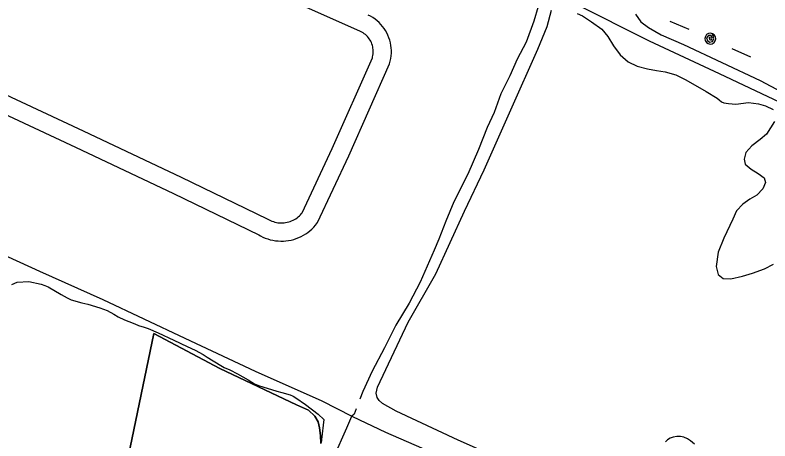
# Model space of a CAD drawing. Extents: x 3683402 to 3721514, y 487807 to 513565.
# Drawn here: x 3706941 to 3708188, y 497543 to 498246 of the extents above; entities that cross this region are included whole.
import ezdxf

# ---------------------------------------------------------------- set-up
doc = ezdxf.new("R2010")
doc.units = 0
for name, color, linetype in [('V-ROAD-CNTR', 7, 'Continuous'), ('V-SITE-VEGE', 7, 'Continuous'), ('V-TOPO-SHOR', 7, 'Continuous'), ('V-UTIL-LINE', 7, 'Continuous')]:
    doc.layers.add(name, color=color, linetype=linetype)

msp = doc.modelspace()

# ---------------------------------------------------------------- linework, layer by layer
at = {"layer": 'V-ROAD-CNTR'}
for points in [[(3706882.4, 498134.9), (3707053.7, 498055), (3707215.5, 497978.4), (3707357.6, 497909.8), (3707360.7, 497908), (3707363, 497906.9), (3707365.3, 497905.8), (3707367.8, 497905), (3707370.2, 497904.3), (3707372.8, 497903.7), (3707375.3, 497903.3), (3707377.8, 497903), (3707380.4, 497902.9), (3707383, 497902.9), (3707385.5, 497903.1), (3707388.1, 497903.4), (3707390.6, 497903.9), (3707393.1, 497904.6), (3707395.6, 497905.3), (3707398, 497906.3), (3707400.3, 497907.3), (3707402.6, 497908.5), (3707404.8, 497909.9), (3707406.9, 497911.4), (3707408.9, 497912.9), (3707410.8, 497914.7), (3707412.6, 497916.5), (3707414.3, 497918.4), (3707415.1, 497919.4), (3707464.9, 498026), (3707531.3, 498175.3), (3707531.7, 498177), (3707532.2, 498179.4), (3707532.5, 498181.7), (3707532.7, 498184.1), (3707532.7, 498186.5), (3707532.6, 498188.9), (3707532.3, 498191.3), (3707531.9, 498193.6), (3707531.3, 498195.9), (3707530.5, 498198.2), (3707529.6, 498200.4), (3707528.6, 498202.6), (3707527.4, 498204.6), (3707526.1, 498206.6), (3707524.7, 498208.6), (3707523.1, 498210.4), (3707521.5, 498212.1), (3707519.7, 498213.7), (3707517.8, 498215.2), (3707515.9, 498216.5), (3707513.8, 498217.7), (3707511.6, 498218.9), (3707371.8, 498281.6)], [(3706869.6, 498107.7), (3707041, 498027.8), (3707202.6, 497951.3), (3707343.6, 497883.2), (3707346.5, 497881.6), (3707350.4, 497879.6), (3707354.4, 497877.9), (3707358.5, 497876.4), (3707362.7, 497875.2), (3707366.9, 497874.2), (3707371.2, 497873.5), (3707375.6, 497873.1), (3707379.9, 497872.9), (3707384.3, 497872.9), (3707388.6, 497873.2), (3707392.9, 497873.8), (3707397.2, 497874.6), (3707401.4, 497875.7), (3707405.6, 497877), (3707409.6, 497878.6), (3707413.6, 497880.4), (3707417.4, 497882.5), (3707421.2, 497884.8), (3707424.7, 497887.2), (3707428.1, 497889.9), (3707431.4, 497892.8), (3707434.5, 497895.9), (3707437.4, 497899.2), (3707440.9, 497903.6), (3707492.2, 498013.5), (3707559.6, 498165.2), (3707560.9, 498170.1), (3707561.8, 498174.3), (3707562.4, 498178.6), (3707562.7, 498182.9), (3707562.7, 498187.3), (3707562.5, 498191.6), (3707562, 498195.9), (3707561.2, 498200.2), (3707560.1, 498204.4), (3707558.7, 498208.5), (3707557.1, 498212.5), (3707555.2, 498216.4), (3707553.1, 498220.2), (3707550.7, 498223.8), (3707548.1, 498227.3), (3707545.3, 498230.6), (3707542.3, 498233.7), (3707539.1, 498236.6), (3707535.7, 498239.3), (3707532.1, 498241.8), (3707528.4, 498244), (3707524.6, 498245.9)]]:
    msp.add_lwpolyline(points, dxfattribs=at)
at = {"layer": 'V-SITE-VEGE'}
for points in [[(3708224.7, 498092.4), (3708104.8, 498148.7), (3707988.8, 498202.8), (3707865.2, 498264.9)], [(3707784.7, 497494.7), (3707673, 497544.6), (3707570.6, 497592.4), (3707548, 497604.9), (3707542.5, 497609.7), (3707539.1, 497614.9), (3707537.8, 497621.8), (3707539.9, 497631.7), (3707590.3, 497739.3), (3707635.9, 497819.1), (3707683.2, 497922.6), (3707715.9, 497990.8), (3707759.7, 498089.5), (3707804.7, 498189.6), (3707819.8, 498227.2), (3707827.2, 498254.3)], [(3707869.3, 498248.3), (3707878.1, 498244.5), (3707893, 498234.7), (3707910, 498222.6), (3707920.3, 498210.5), (3707929.6, 498195), (3707940.7, 498180.1), (3707954, 498168.6), (3707968.7, 498161.4), (3707985.6, 498157), (3708000.4, 498154.4), (3708014.8, 498152.4), (3708032.4, 498147.2), (3708048.1, 498139.6), (3708064.4, 498130.5), (3708082.6, 498119.7), (3708101, 498109), (3708103.9, 498105.9), (3708107.8, 498102.5), (3708112, 498101), (3708119.4, 498100), (3708131.5, 498099.1), (3708152.3, 498101.4), (3708168.9, 498099.7), (3708180.7, 498096.1), (3708193.2, 498090.3)], [(3707966, 498247.3), (3707974.7, 498235), (3707987.3, 498225.2), (3708008, 498213.5), (3708045.2, 498197.3), (3708171.9, 498137.8), (3708250.2, 498096.3)], [(3708195.2, 498070.1), (3708182, 498049.6), (3708171.8, 498040.5), (3708157.8, 498030), (3708148, 498019.1), (3708145.4, 498007.9), (3708146.8, 498000.1), (3708156.7, 497991.6), (3708168.6, 497984.4), (3708178.5, 497977.4), (3708180.4, 497969.6), (3708176.4, 497959.4), (3708166.4, 497948.7)], [(3708166.4, 497948.7), (3708154.6, 497942.1), (3708142.9, 497934), (3708132.5, 497922.8), (3708126.5, 497909.2), (3708111.7, 497878), (3708102.3, 497854.8), (3708099.2, 497831.2), (3708102.3, 497818), (3708110.6, 497811.3), (3708123.4, 497810.7), (3708142.6, 497815.2), (3708159.1, 497820.2), (3708178.9, 497827.3), (3708193.5, 497834.8)], [(3706935.7, 497801.3), (3706944.8, 497805.2), (3706964, 497806.4), (3706984.5, 497802.1), (3706990.3, 497799.9), (3706996.1, 497797.5), (3707017.6, 497784.7), (3707027.4, 497779.2), (3707034.1, 497776.1), (3707051.3, 497771.3), (3707061.3, 497768.7), (3707081, 497763), (3707087, 497760.8), (3707093.3, 497758.2), (3707104.2, 497752.2), (3707111.4, 497748), (3707121.9, 497743.2), (3707129, 497740.1), (3707138.8, 497736.4), (3707145.3, 497733.8), (3707154.5, 497730.7), (3707161, 497728.7), (3707177.7, 497721.5), (3707203.4, 497709.6), (3707225.3, 497698.8), (3707238.5, 497693.1), (3707251.7, 497686), (3707258.4, 497681.6), (3707280.8, 497667.7), (3707286.3, 497664.6), (3707296, 497660.5), (3707308.7, 497653.9), (3707326.4, 497643.9), (3707336.6, 497637.5), (3707343.1, 497634.5), (3707373.3, 497625.5), (3707382, 497623.3), (3707395.4, 497619.2), (3707400.3, 497617), (3707405, 497614.3), (3707421.1, 497603.1), (3707441.5, 497587.2), (3707451.3, 497578.7)], [(3707451.3, 497578.7), (3707447.3, 497545.5), (3707447.3, 497543.5), (3707446.4, 497538.7), (3707445.6, 497552), (3707444.2, 497564.7), (3707442, 497574.4), (3707436, 497584.3), (3707425.7, 497593.9), (3707406, 497602.8), (3707279.2, 497662.9), (3707170.5, 497720.5), (3707020, 496997.1), (3707007.7, 496990.7), (3706995.3, 496983.5), (3706977.3, 496972), (3706963.7, 496965.7), (3706950.6, 496963.6), (3706945.5, 496963.6), (3706913.4, 496959.2)], [(3707020, 496997.1), (3707170.5, 497720.5), (3707279.2, 497662.9), (3707406, 497602.8), (3707425.7, 497593.9), (3707436, 497584.3), (3707442, 497574.4), (3707444.2, 497564.7), (3707445.6, 497552), (3707446.4, 497538.7)], [(3708063.5, 497537.7), (3708056.6, 497543.4), (3708051.8, 497546.7), (3708045.9, 497549.2), (3708040.3, 497550.4), (3708034, 497550.3), (3708028.3, 497549.1), (3708023.3, 497547.5), (3708018.8, 497545.2), (3708015.5, 497541.7)]]:
    msp.add_lwpolyline(points, dxfattribs=at)
at = {"layer": 'V-TOPO-SHOR'}
for points in [[(3707805.3, 498260), (3707797.9, 498235.9), (3707785.3, 498201.4), (3707770.5, 498173.1), (3707758.1, 498145.7), (3707754, 498136.6), (3707743.7, 498115.7), (3707732.4, 498085.3), (3707721.1, 498060.5), (3707706.8, 498024.2), (3707688.8, 497983.5), (3707665.9, 497937.9), (3707652.8, 497906), (3707640.8, 497876.3), (3707633.2, 497857.8), (3707625.8, 497840.5), (3707610.1, 497804.9), (3707591.8, 497770.6), (3707569.8, 497734.3), (3707551.2, 497696.7), (3707531, 497658.4), (3707515.7, 497624.8), (3707510.7, 497612.2)], [(3706724.3, 497934.7), (3706793.7, 497906.7), (3706883.1, 497868), (3706910.2, 497855.7), (3706981.3, 497823.5), (3707086.1, 497776.5), (3707221.7, 497712.5), (3707338, 497658.5), (3707447.9, 497609.1), (3707497.2, 497584.1), (3707498.6, 497583.4), (3707553, 497557.4), (3707637.7, 497520.5), (3707699.4, 497491.5), (3707745.4, 497469.3), (3707812.4, 497439), (3707876.4, 497409), (3707923.9, 497387.2), (3707979.2, 497362.6), (3708047.8, 497332.6), (3708077.4, 497316.4), (3708092.7, 497309), (3708106.8, 497304.7)], [(3707504.6, 497595.9), (3707501.4, 497587.5), (3707497.2, 497584.1)], [(3707467.9, 497516.4), (3707489, 497564.8), (3707497.2, 497584.1)]]:
    msp.add_lwpolyline(points, dxfattribs=at)
at = {"layer": 'V-UTIL-LINE'}
for points in [[(3708022.5, 498236.1), (3708053.7, 498222.7)], [(3708089.4, 498207), (3708088.9, 498209.9), (3708087.3, 498208.2), (3708087.8, 498205.5), (3708090.6, 498204.6), (3708092.2, 498207.7), (3708090.6, 498212.1), (3708086.4, 498212), (3708083.2, 498208.3), (3708084.6, 498204), (3708088.2, 498201.3), (3708092.9, 498202.5), (3708095.4, 498207.4), (3708093.1, 498215.2), (3708089.7, 498216), (3708086.2, 498215.5), (3708083.3, 498213.6), (3708081.2, 498210.7), (3708080.4, 498207.3), (3708081, 498203.9), (3708082.9, 498200.9), (3708085.7, 498198.8), (3708089.1, 498198), (3708092.6, 498198.6), (3708095.6, 498200.5), (3708097.6, 498203.3), (3708098.4, 498206.8), (3708097.8, 498210.2), (3708096, 498213.2), (3708093.1, 498215.2)], [(3708125, 498191), (3708156, 498177)]]:
    msp.add_lwpolyline(points, dxfattribs=at)

doc.saveas('drawing.dxf')
